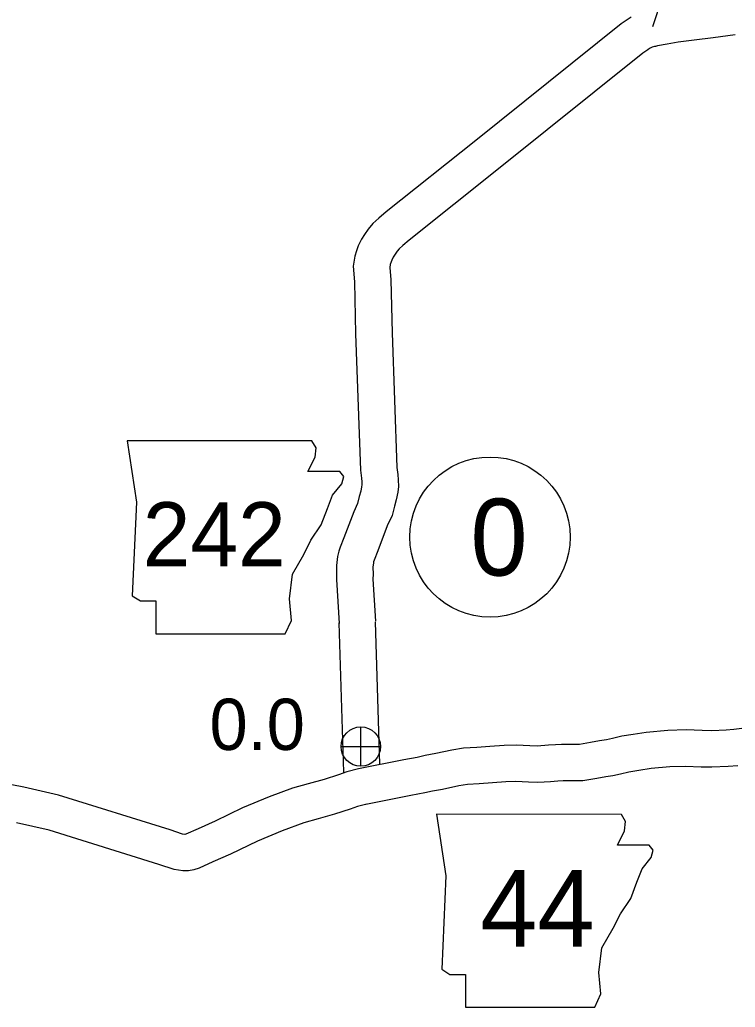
# Model space of a CAD drawing. Extents: x -939622 to -934222, y 1383701 to 1385301.
# Drawn here: x -935731.43 to -935713.75, y 1384029.69 to 1384054.1 of the extents above; entities that cross this region are included whole.
import ezdxf

# ---------------------------------------------------------------- set-up
doc = ezdxf.new("R2010")
doc.units = 0
for name, color, linetype in [('Level 10', 7, 'Continuous'), ('Level 20', 7, 'Continuous'), ('Level 21', 7, 'Continuous'), ('Level 25', 7, 'Continuous'), ('Level 26', 7, 'Continuous'), ('Level 27', 7, 'Continuous')]:
    doc.layers.add(name, color=color, linetype=linetype)

msp = doc.modelspace()

# ---------------------------------------------------------------- linework, layer by layer
at = {"layer": 'Level 10'}
for points in [[(-935716.327, 1384054.167), (-935716.426, 1384054.097), (-935716.574, 1384053.996), (-935720.163, 1384051.116), (-935722.377, 1384049.349), (-935722.562, 1384049.194), (-935722.704, 1384049.065), (-935722.823, 1384048.927), (-935722.916, 1384048.788), (-935722.985, 1384048.675), (-935723.073, 1384048.508), (-935723.111, 1384048.388), (-935723.154, 1384048.258), (-935723.194, 1384048.005), (-935723.16, 1384047.622), (-935723.132, 1384046.337), (-935723.01, 1384042.963), (-935722.988, 1384042.764), (-935722.979, 1384042.673), (-935722.978, 1384042.604), (-935722.984, 1384042.549), (-935723.003, 1384042.446), (-935723.044, 1384042.314), (-935723.085, 1384042.139), (-935723.18, 1384041.936), (-935723.425, 1384041.293), (-935723.514, 1384041.057), (-935723.551, 1384040.959), (-935723.582, 1384040.826), (-935723.605, 1384040.609), (-935723.602, 1384040.406), (-935723.609, 1384040.258), (-935723.538, 1384039.175)], [(-935713.752, 1384053.731), (-935714.297, 1384053.651), (-935714.771, 1384053.597), (-935715.162, 1384053.546), (-935715.438, 1384053.493), (-935715.67, 1384053.453), (-935715.726, 1384053.443), (-935715.747, 1384053.436), (-935715.802, 1384053.421), (-935715.837, 1384053.404), (-935715.867, 1384053.39), (-935715.913, 1384053.357), (-935716.038, 1384053.272), (-935719.601, 1384050.413), (-935721.807, 1384048.653), (-935721.97, 1384048.516), (-935722.058, 1384048.437), (-935722.105, 1384048.381), (-935722.157, 1384048.303), (-935722.201, 1384048.231), (-935722.24, 1384048.157), (-935722.255, 1384048.112), (-935722.276, 1384048.047), (-935722.287, 1384047.973), (-935722.261, 1384047.671), (-935722.232, 1384046.364), (-935722.111, 1384043.027), (-935722.093, 1384042.855), (-935722.08, 1384042.724), (-935722.077, 1384042.564), (-935722.093, 1384042.42), (-935722.127, 1384042.231), (-935722.176, 1384042.076), (-935722.231, 1384041.843), (-935722.35, 1384041.586), (-935722.584, 1384040.974), (-935722.672, 1384040.738), (-935722.689, 1384040.695), (-935722.693, 1384040.677), (-935722.704, 1384040.567), (-935722.702, 1384040.391), (-935722.708, 1384040.267), (-935722.64, 1384039.233)], [(-935722.531, 1384035.692), (-935722.639, 1384039.218)], [(-935723.426, 1384035.498), (-935723.539, 1384039.19)], [(-935713.59, 1384036.577), (-935713.785, 1384036.549), (-935713.98, 1384036.533), (-935714.333, 1384036.52), (-935714.568, 1384036.525), (-935714.969, 1384036.542), (-935715.42, 1384036.532), (-935715.95, 1384036.479), (-935716.272, 1384036.427), (-935716.554, 1384036.384), (-935716.789, 1384036.327), (-935716.936, 1384036.296), (-935717.104, 1384036.271), (-935717.331, 1384036.228), (-935717.597, 1384036.184), (-935717.818, 1384036.183), (-935718.044, 1384036.184), (-935718.197, 1384036.17), (-935718.366, 1384036.162), (-935718.65, 1384036.143), (-935718.828, 1384036.149), (-935719.156, 1384036.164), (-935719.462, 1384036.159), (-935719.815, 1384036.134), (-935720.14, 1384036.11), (-935720.466, 1384036.091), (-935720.754, 1384036.042), (-935721.153, 1384035.956), (-935721.415, 1384035.912), (-935721.612, 1384035.864), (-935721.942, 1384035.802), (-935723.063, 1384035.579)], [(-935723.063, 1384035.579), (-935723.351, 1384035.507), (-935723.554, 1384035.434), (-935723.913, 1384035.32), (-935724.304, 1384035.209), (-935724.691, 1384035.101), (-935725.271, 1384034.89), (-935725.929, 1384034.616), (-935726.602, 1384034.289), (-935727.026, 1384034.1), (-935727.326, 1384033.967), (-935727.349, 1384033.959), (-935727.412, 1384033.968), (-935727.718, 1384034.071), (-935730.475, 1384034.932), (-935731.33, 1384035.125), (-935732.188, 1384035.292)], [(-935713.685, 1384035.654), (-935713.927, 1384035.634), (-935714.327, 1384035.62), (-935714.595, 1384035.625), (-935714.979, 1384035.641), (-935715.366, 1384035.633), (-935715.833, 1384035.587), (-935716.131, 1384035.538), (-935716.379, 1384035.5), (-935716.591, 1384035.449), (-935716.777, 1384035.41), (-935716.954, 1384035.383), (-935717.174, 1384035.342), (-935717.522, 1384035.284), (-935717.816, 1384035.283), (-935718.004, 1384035.284), (-935718.136, 1384035.272), (-935718.315, 1384035.263), (-935718.634, 1384035.242), (-935718.864, 1384035.249), (-935719.171, 1384035.264), (-935719.422, 1384035.26), (-935719.75, 1384035.236), (-935720.082, 1384035.212), (-935720.365, 1384035.196), (-935720.584, 1384035.159), (-935720.983, 1384035.072), (-935721.233, 1384035.03), (-935721.422, 1384034.984), (-935721.772, 1384034.918), (-935722.877, 1384034.699)], [(-935722.855, 1384034.704), (-935723.089, 1384034.645), (-935723.265, 1384034.581), (-935723.654, 1384034.458), (-935724.06, 1384034.342), (-935724.416, 1384034.243), (-935724.944, 1384034.051), (-935725.559, 1384033.796), (-935726.221, 1384033.473), (-935726.661, 1384033.277), (-935726.999, 1384033.127), (-935727.13, 1384033.083), (-935727.262, 1384033.061), (-935727.4, 1384033.057), (-935727.619, 1384033.089), (-935727.995, 1384033.214), (-935730.709, 1384034.062), (-935731.516, 1384034.244)]]:
    msp.add_lwpolyline(points, dxfattribs=at)
at = {"layer": 'Level 20'}
msp.add_line((-935715.549, 1384054.678), (-935715.799, 1384053.927), dxfattribs=at)
at = {"layer": 'Level 21'}
for points in [[(-935728.778, 1384043.692), (-935728.55, 1384042.17), (-935728.651, 1384039.861), (-935728.448, 1384039.734), (-935728.068, 1384039.734), (-935728.068, 1384038.922), (-935724.87, 1384038.922), (-935724.718, 1384039.251), (-935724.769, 1384039.784), (-935724.693, 1384040.393), (-935724.413, 1384040.876), (-935724.236, 1384041.231), (-935723.982, 1384041.612), (-935723.83, 1384042.018), (-935723.703, 1384042.347), (-935723.474, 1384042.627), (-935723.424, 1384042.804), (-935723.525, 1384042.931), (-935724.312, 1384042.931), (-935724.134, 1384043.286), (-935724.109, 1384043.515), (-935724.214, 1384043.69)], [(-935721.131, 1384034.457), (-935720.903, 1384032.934), (-935721.004, 1384030.625), (-935720.801, 1384030.498), (-935720.421, 1384030.498), (-935720.421, 1384029.686), (-935717.223, 1384029.686), (-935717.071, 1384030.016), (-935717.122, 1384030.549), (-935717.045, 1384031.158), (-935716.766, 1384031.64), (-935716.589, 1384031.995), (-935716.335, 1384032.376), (-935716.183, 1384032.782), (-935716.056, 1384033.112), (-935715.827, 1384033.391), (-935715.777, 1384033.568), (-935715.878, 1384033.695), (-935716.665, 1384033.695), (-935716.487, 1384034.051), (-935716.462, 1384034.279), (-935716.567, 1384034.454)]]:
    msp.add_lwpolyline(points, close=True, dxfattribs=at)
at = {"layer": 'Level 26'}
for p, q in [((-935723.006, 1384035.643), (-935723.006, 1384036.618)), ((-935723.493, 1384036.13), (-935722.518, 1384036.13))]:
    msp.add_line(p, q, dxfattribs=at)
msp.add_circle((-935723.006, 1384036.13), 0.487, dxfattribs=at)
at = {"layer": 'Level 27'}
msp.add_circle((-935719.812, 1384041.31), 1.98, dxfattribs=at)

# ---------------------------------------------------------------- texts
at = {"layer": 'Level 21'}
for s, height, p in [('242', 1.584, (-935728.392, 1384040.588)), ('44', 1.9008, (-935720.055, 1384031.181))]:
    msp.add_text(s, height=height, dxfattribs=at).set_placement(p)
at = {"layer": 'Level 25'}
msp.add_text('0.0', height=1.2672, dxfattribs=at).set_placement((-935726.742, 1384036.047))
at = {"layer": 'Level 27'}
msp.add_text('0', height=1.901, dxfattribs=at).set_placement((-935720.296, 1384040.359))

doc.saveas('drawing.dxf')
